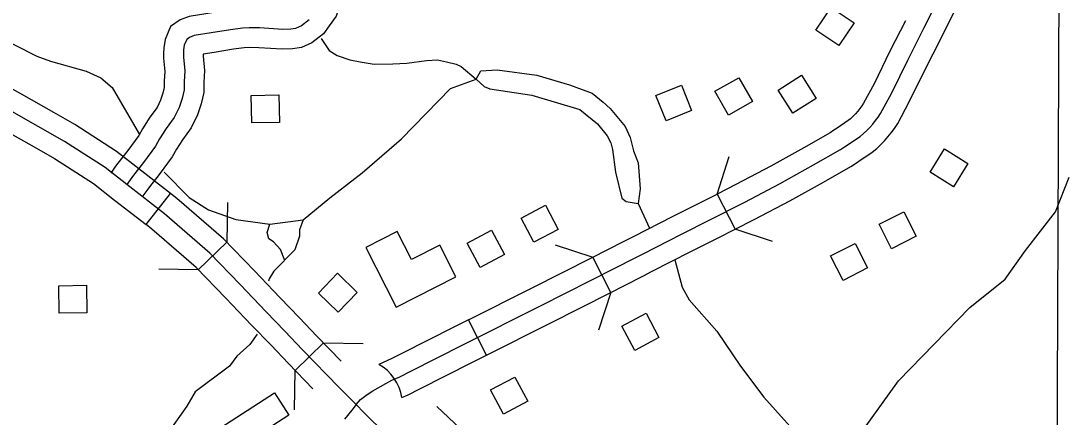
# Model space of a CAD drawing. Extents: x -19 to 366, y -4 to 359.
# Drawn here: x 138.656 to 139.407, y 193.174 to 193.459 of the extents above; entities that cross this region are included whole.
import ezdxf

# ---------------------------------------------------------------- set-up
doc = ezdxf.new("R2010")
doc.units = 0
for name, color, linetype in [('Level 31', 7, 'Continuous'), ('Level 35', 7, 'Continuous'), ('Level 38', 7, 'Continuous'), ('Level 56', 7, 'Continuous'), ('Level 57', 7, 'Continuous'), ('Level 58', 7, 'Continuous'), ('Level 60', 7, 'Continuous'), ('Level 63', 7, 'Continuous')]:
    doc.layers.add(name, color=color, linetype=linetype)

msp = doc.modelspace()

# ---------------------------------------------------------------- linework, layer by layer
at = {"layer": 'Level 31'}
for p, q in [((138.74562, 193.31234), (138.76308, 193.33475)), ((139.15545, 193.33422), (139.16837, 193.30892)), ((138.78308, 193.27993), (138.8035, 193.29968)), ((139.07919, 193.26364), (139.06631, 193.28896)), ((138.9899, 193.21847), (138.97714, 193.24385)), ((138.85256, 193.20762), (138.87297, 193.22738))]:
    msp.add_line(p, q, dxfattribs=at)
for points in [[(139.31603, 193.4457), (139.31664, 193.4469), (139.3264, 193.46634), (139.33783, 193.48953), (139.3409, 193.49574), (139.3481, 193.51024), (139.34937, 193.51296), (139.35203, 193.51835), (139.3548, 193.52368), (139.35767, 193.52892), (139.36075, 193.53422)], [(138.91981, 193.51354), (138.91571, 193.51308), (138.90798, 193.51243), (138.90428, 193.51232), (138.90369, 193.5121), (138.90245, 193.50706), (138.90178, 193.50501), (138.90137, 193.49837), (138.89939, 193.48899), (138.89485, 193.48192), (138.88934, 193.47607), (138.88808, 193.4748), (138.88632, 193.4717), (138.88457, 193.46915), (138.88199, 193.4621), (138.87713, 193.45509), (138.87294, 193.44923), (138.86986, 193.4469)], [(139.24702, 193.36816), (139.25821, 193.3756), (139.26064, 193.37765), (139.26297, 193.37981), (139.26519, 193.38209), (139.2673, 193.38447), (139.26931, 193.38695), (139.27118, 193.38951), (139.27292, 193.39217), (139.28086, 193.40699), (139.29233, 193.4304), (139.30396, 193.4533), (139.31368, 193.47267), (139.32509, 193.49582), (139.32817, 193.50205)], [(138.85274, 193.46957), (138.84991, 193.46743), (138.84872, 193.46689), (138.84809, 193.46679), (138.84395, 193.46666), (138.82752, 193.46777), (138.81946, 193.46778), (138.81362, 193.4676), (138.80419, 193.4663), (138.79003, 193.464), (138.77662, 193.46184), (138.77014, 193.45946), (138.76318, 193.45453), (138.75934, 193.44511), (138.75827, 193.43924), (138.75821, 193.43511)], [(138.86265, 193.45925), (138.85723, 193.45516), (138.8529, 193.45318), (138.84946, 193.45262), (138.84369, 193.45244), (138.82703, 193.45356), (138.81966, 193.45357), (138.81481, 193.45343), (138.8063, 193.45225), (138.7923, 193.44998), (138.78023, 193.44803), (138.77681, 193.44678), (138.77477, 193.44533), (138.77305, 193.44112), (138.77246, 193.43786), (138.77238, 193.43255), (138.77339, 193.42264), (138.77291, 193.41477), (138.77288, 193.40899), (138.77142, 193.40294), (138.76932, 193.39641), (138.76584, 193.38914), (138.76009, 193.38134), (138.75522, 193.3738), (138.75242, 193.36856), (138.74374, 193.35692), (138.73662, 193.34793), (138.73178, 193.34113)], [(139.2907, 193.45856), (139.27962, 193.43674), (139.26822, 193.41347), (139.2607, 193.39944), (139.25949, 193.39759), (139.25804, 193.3956), (139.25647, 193.39366), (139.2548, 193.39178), (139.25305, 193.38999), (139.25121, 193.38828), (139.24967, 193.38697), (139.24161, 193.38162)], [(138.73178, 193.34113), (138.71616, 193.3533), (138.68718, 193.37205), (138.64926, 193.39352), (138.61865, 193.41044), (138.58775, 193.42675), (138.58222, 193.42957), (138.57653, 193.43211), (138.57075, 193.43437), (138.56487, 193.43635), (138.55887, 193.43804), (138.55281, 193.43944), (138.54669, 193.44055), (138.54054, 193.44135), (138.5248, 193.44309), (138.52165, 193.44335), (138.51118, 193.44401), (138.5007, 193.44436), (138.49019, 193.44442), (138.4797, 193.44417), (138.46923, 193.44362), (138.46554, 193.44337)], [(138.86985, 193.4469), (138.86455, 193.44289), (138.85708, 193.43947), (138.85083, 193.43845), (138.84343, 193.43823), (138.82654, 193.43936), (138.81987, 193.43937), (138.816, 193.43925), (138.80841, 193.4382), (138.79457, 193.43596), (138.78662, 193.43467), (138.78662, 193.4347)], [(139.25734, 193.35796), (139.26676, 193.36422), (139.27007, 193.36702), (139.27288, 193.36964), (139.27559, 193.3724), (139.27814, 193.37528), (139.28058, 193.37829), (139.28286, 193.38143), (139.28514, 193.3849), (139.2935, 193.40051), (139.30504, 193.42406), (139.31603, 193.4457)], [(138.67932, 193.39282), (138.65619, 193.40592), (138.6254, 193.42294), (138.59428, 193.43937), (138.591, 193.44104)], [(138.75821, 193.43511), (138.75817, 193.43193), (138.75914, 193.42235), (138.75871, 193.41525), (138.75868, 193.41072), (138.75774, 193.40678), (138.75609, 193.40167), (138.75361, 193.39649), (138.74839, 193.38942), (138.74297, 193.38102), (138.74039, 193.3762), (138.73248, 193.36558), (138.72526, 193.35646), (138.72372, 193.3543)], [(138.78662, 193.43469), (138.7866, 193.43316), (138.78764, 193.42293), (138.78712, 193.4143), (138.78707, 193.40726), (138.78511, 193.3991), (138.78255, 193.39115), (138.77807, 193.38179), (138.77178, 193.37326), (138.76747, 193.36659), (138.76444, 193.36092), (138.75501, 193.34827), (138.74799, 193.3394), (138.74687, 193.33783)], [(138.57813, 193.41571), (138.58122, 193.41414), (138.6119, 193.39794), (138.64232, 193.38113), (138.66532, 193.3681)], [(138.76308, 193.33475), (138.74051, 193.35233), (138.7244, 193.36489), (138.69454, 193.3842), (138.67932, 193.39282)], [(139.24161, 193.38162), (139.23919, 193.38001), (139.23656, 193.37828), (139.2178, 193.3675), (139.19414, 193.35433), (139.16899, 193.34114), (139.15545, 193.33422)], [(138.66532, 193.3681), (138.67982, 193.35989), (138.70792, 193.34171), (138.72305, 193.32992), (138.74562, 193.31234)], [(138.89643, 193.18303), (138.89945, 193.18684), (138.90427, 193.19026), (138.90845, 193.19305), (138.91767, 193.19828), (138.92213, 193.20053), (138.92769, 193.20301), (138.93523, 193.20681), (138.97349, 193.22611), (139.02879, 193.25393), (139.08268, 193.28135), (139.09618, 193.28828), (139.10192, 193.2912), (139.13038, 193.30569), (139.14991, 193.31544), (139.17552, 193.32852), (139.20089, 193.34184), (139.22479, 193.35514), (139.244, 193.36618), (139.24702, 193.36816)], [(138.72372, 193.3543), (138.72021, 193.34936)], [(139.16837, 193.30892), (139.18205, 193.31591), (139.20765, 193.32934), (139.23179, 193.34277), (139.25144, 193.35407), (139.25485, 193.3563), (139.25734, 193.35796)], [(138.75875, 193.32012), (138.73178, 193.34113)], [(138.74687, 193.33783), (138.74336, 193.33289)], [(138.83716, 193.26467), (138.82336, 193.27915), (138.80109, 193.30218), (138.76778, 193.33109), (138.76308, 193.33475)], [(139.06631, 193.28896), (139.07621, 193.294), (139.08972, 193.30092), (139.09547, 193.30386), (139.12398, 193.31837), (139.14351, 193.32812), (139.15545, 193.33422)], [(138.89643, 193.18303), (138.88398, 193.19559), (138.85802, 193.2224), (138.84533, 193.23572), (138.83172, 193.24979), (138.81311, 193.26932), (138.79131, 193.29185), (138.75875, 193.32012)], [(138.81659, 193.24507), (138.80286, 193.25948), (138.78153, 193.28153), (138.74972, 193.30914), (138.74562, 193.31234)], [(139.07919, 193.26364), (139.08914, 193.2687), (139.10265, 193.27563), (139.10837, 193.27854), (139.13677, 193.29301), (139.15631, 193.30276), (139.16837, 193.30892)], [(138.97714, 193.24385), (139.02237, 193.26661), (139.06631, 193.28896)], [(138.88559, 193.21435), (138.86827, 193.23224), (138.85558, 193.24556), (138.84196, 193.25963), (138.83716, 193.26467)], [(138.9899, 193.21847), (139.0352, 193.24126), (139.07919, 193.26364)], [(138.86532, 193.19444), (138.84778, 193.21256), (138.83509, 193.22588), (138.82147, 193.23995), (138.81659, 193.24507)], [(138.97714, 193.24385), (138.9671, 193.2388), (138.92883, 193.21949), (138.9216, 193.21584), (138.91274, 193.21189)], [(138.92919, 193.18812), (138.93378, 193.19017), (138.94162, 193.19412), (138.97988, 193.21343), (138.9899, 193.21847)], [(138.89643, 193.18303), (138.89326, 193.17904), (138.888, 193.17272)], [(138.89643, 193.18303), (138.90191, 193.17751), (138.91779, 193.1619), (138.92694, 193.15292), (138.93713, 193.14329), (138.96765, 193.11448), (138.99204, 193.09097)]]:
    msp.add_lwpolyline(points, dxfattribs=at)
msp.add_arc((138.89644, 193.18304), 0.03314, 8.82798, 60.53897, dxfattribs=at)
at = {"layer": 'Level 35'}
for points in [[(138.36594, 193.46111), (138.37894, 193.47504), (138.38864, 193.48204), (138.39689, 193.48597), (138.40704, 193.4888), (138.52152, 193.48923), (138.53103, 193.4856), (138.54658, 193.48283), (138.57354, 193.47532), (138.58802, 193.46836), (138.62071, 193.45677), (138.66722, 193.43328), (138.67711, 193.42965), (138.70255, 193.42249), (138.71322, 193.41774), (138.72128, 193.41067), (138.74085, 193.37706)], [(138.8714, 193.44603), (138.87711, 193.43743), (138.88286, 193.43376), (138.89181, 193.43074), (138.8994, 193.4292), (138.90926, 193.42752), (138.92267, 193.42782), (138.93286, 193.42823), (138.94699, 193.43025), (138.95473, 193.43061), (138.96137, 193.42924), (138.96821, 193.42749), (138.97184, 193.42587), (138.98263, 193.41685)], [(138.98263, 193.41685), (138.98582, 193.42276), (138.99756, 193.42352), (139.02613, 193.41972), (139.04947, 193.41276), (139.06579, 193.40658), (139.07373, 193.40018)], [(138.75853, 193.34987), (138.77662, 193.33176), (138.79038, 193.32289), (138.81015, 193.31602), (138.83447, 193.31272), (138.85827, 193.31584), (138.87751, 193.33158), (138.90063, 193.34943), (138.92892, 193.37382), (138.96418, 193.41009), (138.98263, 193.41685)], [(138.98263, 193.41685), (138.98839, 193.41157), (138.99247, 193.40988), (139.02261, 193.40518), (139.05702, 193.39498), (139.06966, 193.38459), (139.07668, 193.37605), (139.07933, 193.37108), (139.08044, 193.36626), (139.08248, 193.35007), (139.08722, 193.33121), (139.09023, 193.32898), (139.09885, 193.32758)], [(139.07373, 193.40018), (139.07869, 193.39561), (139.08959, 193.38277), (139.09317, 193.3749), (139.09551, 193.36529), (139.09884, 193.3566), (139.10035, 193.33801), (139.09885, 193.32758), (139.107, 193.30973)], [(139.18911, 193.18852), (139.22033, 193.15338), (139.22646, 193.14855), (139.2329, 193.14752), (139.24231, 193.14958), (139.25126, 193.15618), (139.26129, 193.16622), (139.28564, 193.20003), (139.33685, 193.25289), (139.3622, 193.27305), (139.37695, 193.29379), (139.39838, 193.32148), (139.40815, 193.34631)], [(138.85827, 193.31584), (138.85566, 193.30862), (138.85568, 193.30407), (138.85232, 193.2942), (138.83726, 193.27896), (138.83388, 193.27326), (138.83352, 193.27161)], [(138.84516, 193.28658), (138.84211, 193.29454), (138.83717, 193.29983), (138.83375, 193.30209), (138.8326, 193.30664), (138.83447, 193.31272)], [(139.12509, 193.28706), (139.13038, 193.26736), (139.13541, 193.2582), (139.15534, 193.23575), (139.1722, 193.21057), (139.18911, 193.18852)], [(138.82545, 193.23363), (138.82008, 193.22616), (138.81067, 193.21778), (138.8054, 193.21055), (138.7808, 193.1923), (138.77479, 193.18203), (138.75451, 193.15322), (138.73705, 193.12234), (138.73212, 193.10481)]]:
    msp.add_lwpolyline(points, dxfattribs=at)
at = {"layer": 'Level 38'}
for points in [[(139.15545, 193.33422), (139.16421, 193.36125)], [(138.80397, 193.32809), (138.8035, 193.29968)], [(139.1954, 193.30017), (139.16837, 193.30892)], [(139.03929, 193.29776), (139.06631, 193.28896)], [(138.78308, 193.27993), (138.75467, 193.2804)], [(139.07919, 193.26364), (139.0704, 193.23663)], [(138.87297, 193.22738), (138.90138, 193.22692)], [(138.8521, 193.17922), (138.85256, 193.20762)]]:
    msp.add_lwpolyline(points, dxfattribs=at)
at = {"layer": 'Level 56'}
for points in [[(139.25387, 193.45726), (139.24293, 193.44086), (139.22648, 193.45183), (139.23742, 193.46823)], [(139.18085, 193.40062), (139.16369, 193.39091), (139.15396, 193.40811), (139.17111, 193.41782)], [(139.20997, 193.39228), (139.19945, 193.40895), (139.21617, 193.41951), (139.22669, 193.40284)], [(138.82151, 193.38536), (138.82117, 193.40507), (138.84094, 193.40542), (138.84128, 193.38571)], [(139.12985, 193.41244), (139.13722, 193.39415), (139.11888, 193.38676), (139.11151, 193.40505)], [(139.3356, 193.35614), (139.32515, 193.33943), (139.30838, 193.34991), (139.31884, 193.36663)], [(139.02403, 193.2996), (139.01479, 193.31701), (139.03225, 193.32629), (139.0415, 193.30888)], [(139.28077, 193.29497), (139.27183, 193.31254), (139.28945, 193.32151), (139.29839, 193.30394)], [(138.98534, 193.28156), (138.97609, 193.29897), (138.99355, 193.30825), (139.0028, 193.29084)], [(139.24596, 193.27221), (139.23702, 193.28978), (139.25464, 193.29874), (139.26358, 193.28117)], [(138.89721, 193.26362), (138.88351, 193.24944), (138.86929, 193.26318), (138.88299, 193.27736)], [(138.68334, 193.24868), (138.683, 193.26839), (138.70277, 193.26873), (138.70311, 193.24902)], [(139.08708, 193.23948), (139.10449, 193.24873), (139.11377, 193.23127), (139.09636, 193.22202)], [(139.0022, 193.17616), (138.99295, 193.19357), (139.01041, 193.20284), (139.01966, 193.18543)], [(138.77845, 193.13053), (138.76816, 193.14644), (138.83775, 193.19143), (138.84803, 193.17552)]]:
    msp.add_lwpolyline(points, close=True, dxfattribs=at)
at = {"layer": 'Level 57'}
msp.add_lwpolyline([(138.95425, 193.1817), (139.03889, 193.1021)], dxfattribs=at)
at = {"layer": 'Level 58'}
msp.add_lwpolyline([(138.9251, 193.25306), (138.96798, 193.27488), (138.95647, 193.2975), (138.93618, 193.28718), (138.92588, 193.30744), (138.90329, 193.29594)], close=True, dxfattribs=at)
at = {"layer": 'Level 60'}
for points in [[(146.77834, 1.69699), (146.57878, 10.31313), (146.37852, 18.92942), (146.17757, 27.54584), (145.97591, 36.16241), (145.77356, 44.77911), (145.57052, 53.39596), (145.36679, 62.01295), (145.16236, 70.63008), (144.95724, 79.24735), (144.75142, 87.86477), (144.54492, 96.48232), (144.33773, 105.10002), (144.12986, 113.71787), (143.92129, 122.33585), (143.71204, 130.95398), (143.5021, 139.57225), (143.29148, 148.19067), (143.08018, 156.80923), (142.8682, 165.42794), (142.65553, 174.04679), (142.44218, 182.66579), (142.22816, 191.28493), (142.01345, 199.90421), (141.79807, 208.52365), (141.58202, 217.14322), (141.36528, 225.76295), (141.14788, 234.38282), (140.9298, 243.00284), (140.71105, 251.623), (140.49162, 260.24332), (140.27153, 268.86377), (140.05077, 277.48438), (139.82934, 286.10514), (139.60724, 294.72604), (139.38447, 303.34709), (139.16105, 311.96829), (138.93695, 320.58964), (138.7122, 329.21114), (138.48678, 337.83278), (138.2607, 346.45458)], [(139.44064, 1.53154), (139.25106, 10.14733), (139.06082, 18.76327), (138.86992, 27.37935), (138.67836, 35.99557), (138.48613, 44.61194), (138.29325, 53.22845), (138.09971, 61.84511), (137.9055, 70.46191), (137.71065, 79.07885), (137.51513, 87.69595), (137.31896, 96.31318), (137.12214, 104.93057), (136.92466, 113.54809), (136.72653, 122.16577), (136.52775, 130.78359), (136.32832, 139.40156), (136.12824, 148.01968), (135.9275, 156.63794), (135.72612, 165.25636), (135.5241, 173.87492), (135.32143, 182.49362), (135.11811, 191.11248), (134.91415, 199.73149), (134.70954, 208.35064), (134.50429, 216.96995), (134.2984, 225.5894), (134.09187, 234.209), (133.8847, 242.82876), (133.6769, 251.44866), (133.46845, 260.06872), (133.25937, 268.68892), (133.04965, 277.30928), (132.8393, 285.92978), (132.62831, 294.55044), (132.41669, 303.17125), (132.20444, 311.79221), (131.99156, 320.41333), (131.77805, 329.0346), (131.56391, 337.65601), (131.34914, 346.27759)], [(0, 189.51617), (7.11214, 189.52059), (14.22427, 189.53386), (21.33637, 189.55597), (28.44845, 189.58693), (35.56048, 189.62672), (42.67245, 189.67537), (49.78436, 189.73285), (56.89619, 189.79918), (64.00793, 189.87436), (71.11958, 189.95838), (78.23111, 190.05124), (85.34253, 190.15294), (92.45381, 190.26349), (99.56495, 190.38288), (106.67593, 190.51112), (113.78675, 190.6482), (120.89739, 190.79412), (128.00785, 190.94888), (135.11811, 191.11248), (142.22816, 191.28493), (149.33799, 191.46621), (156.44759, 191.65634), (163.55694, 191.85531), (170.66605, 192.06312), (177.77489, 192.27977), (184.88345, 192.50526), (191.99173, 192.73959), (199.09971, 192.98276), (206.20739, 193.23477), (213.31474, 193.49561), (220.42177, 193.7653), (227.52845, 194.04382), (234.63479, 194.33118), (241.74076, 194.62738), (248.84635, 194.93241), (255.95157, 195.24628), (263.05638, 195.56898), (270.16079, 195.90052), (277.26478, 196.24089), (284.36834, 196.5901), (291.47147, 196.94814), (298.57414, 197.31501), (305.67635, 197.69072), (312.77809, 198.07525), (319.87934, 198.46862), (326.9801, 198.87082), (334.08035, 199.28185), (341.18009, 199.7017)]]:
    msp.add_spline(points, degree=3, dxfattribs=at)
at = {"layer": 'Level 63'}
msp.add_lwpolyline([(139.39691, 192.55137), (139.39916, 193.01408), (139.39918, 193.01861), (139.40311, 194.0054), (139.40283, 194.02364), (139.40489, 195.00522), (139.40486, 195.01798), (139.40149, 196.00809), (139.40143, 196.02666), (139.39674, 197.00568), (139.39669, 197.01653), (139.39179, 198.03814)], dxfattribs=at)

doc.saveas('drawing.dxf')
